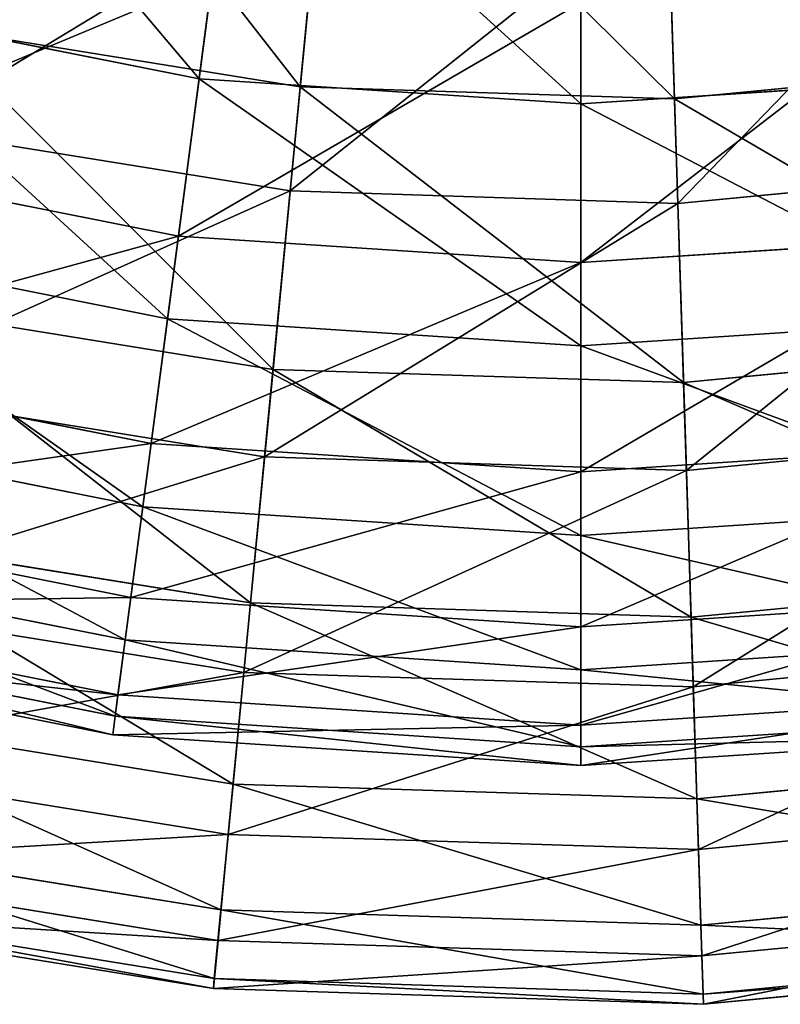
# Model space of a CAD drawing. Extents: x 1 to 199, y -10 to 2.
# Tile 249 of 656: x 49.78 to 50.97, y -10.15 to -8.6. Entities that reach past the tile are written whole.
import ezdxf

# ---------------------------------------------------------------- set-up
doc = ezdxf.new("R2010")
doc.units = 0
doc.header["$LTSCALE"] = 2.54
doc.layers.get('0').update_dxf_attribs({"color": 13, "linetype": 'CONTINUOUS'})

# ---------------------------------------------------------------- blocks, each defined once
blk = doc.blocks.new('SLING-V-10355_STL')
at = {"color": 0}
for p, q in [((50.2693, -8.1975, 2.2832), (50.2198, -8.7098, 2.8191)), ((50.2693, -8.1975, 2.2832), (50.2198, -8.7098, 2.8191)), ((50.7894, -8.2141, 2.2832), (50.8059, -8.7286, 2.8191)), ((50.7894, -8.2141, 2.2832), (50.8059, -8.7286, 2.8191)), ((50.0612, -8.6975, 10.0342), (50.1205, -8.2468, 10.6145)), ((50.0612, -8.6975, 10.0342), (50.1205, -8.2468, 10.6145)), ((50.6593, -8.7367, 10.0342), (50.6593, -8.2821, 10.6145)), ((50.6593, -8.7367, 10.0342), (50.6593, -8.2821, 10.6145)), ((50.2041, -8.873, 10.3778), (50.2512, -8.3842, 10.9356)), ((50.2041, -8.873, 10.3778), (50.2512, -8.3842, 10.9356)), ((50.8112, -8.8925, 10.3778), (50.7955, -8.4017, 10.9356)), ((50.8112, -8.8925, 10.3778), (50.7955, -8.4017, 10.9356)), ((50.0819, -8.5399, 3.1311), (50.0288, -8.9439, 3.7454)), ((50.0819, -8.5399, 3.1311), (50.0288, -8.9439, 3.7454)), ((49.4733, -8.5806, 10.0342), (50.0612, -8.6975, 10.0342)), ((49.4733, -8.5806, 10.0342), (50.0612, -8.6975, 10.0342)), ((50.6593, -8.5778, 3.1311), (50.6593, -8.9852, 3.7454)), ((50.6593, -8.5778, 3.1311), (50.6593, -8.9852, 3.7454)), ((49.6409, -8.6162, 2.8191), (50.2198, -8.7098, 2.8191)), ((49.6409, -8.6162, 2.8191), (50.2198, -8.7098, 2.8191)), ((50.8059, -8.7286, 2.8191), (51.3896, -8.6723, 2.8191)), ((50.8059, -8.7286, 2.8191), (51.3896, -8.6723, 2.8191)), ((50.0118, -9.073, 9.4018), (50.0612, -8.6975, 10.0342)), ((50.0118, -9.073, 9.4018), (50.0612, -8.6975, 10.0342)), ((50.0612, -8.6975, 10.0342), (50.6593, -8.7367, 10.0342)), ((50.0612, -8.6975, 10.0342), (50.6593, -8.7367, 10.0342)), ((50.2198, -8.7098, 2.8191), (50.1772, -9.1524, 3.4145)), ((50.2198, -8.7098, 2.8191), (50.1772, -9.1524, 3.4145)), ((50.2198, -8.7098, 2.8191), (50.8059, -8.7286, 2.8191)), ((50.2198, -8.7098, 2.8191), (50.8059, -8.7286, 2.8191)), ((50.6593, -8.7367, 10.0342), (51.2573, -8.6975, 10.0342)), ((50.6593, -8.7367, 10.0342), (51.2573, -8.6975, 10.0342)), ((50.6593, -9.1154, 9.4018), (50.6593, -8.7367, 10.0342)), ((50.6593, -9.1154, 9.4018), (50.6593, -8.7367, 10.0342)), ((50.8059, -8.7286, 2.8191), (50.8202, -9.173, 3.4145)), ((50.8059, -8.7286, 2.8191), (50.8202, -9.173, 3.4145)), ((49.6045, -8.7761, 10.3778), (50.2041, -8.873, 10.3778)), ((49.6045, -8.7761, 10.3778), (50.2041, -8.873, 10.3778)), ((49.409, -8.8206, 3.7454), (50.0288, -8.9439, 3.7454)), ((49.409, -8.8206, 3.7454), (50.0288, -8.9439, 3.7454)), ((50.8112, -8.8925, 10.3778), (51.4158, -8.8342, 10.3778)), ((50.8112, -8.8925, 10.3778), (51.4158, -8.8342, 10.3778)), ((50.1639, -9.2894, 9.7637), (50.2041, -8.873, 10.3778)), ((50.1639, -9.2894, 9.7637), (50.2041, -8.873, 10.3778)), ((50.2041, -8.873, 10.3778), (50.8112, -8.8925, 10.3778)), ((50.2041, -8.873, 10.3778), (50.8112, -8.8925, 10.3778)), ((50.8246, -9.3106, 9.7637), (50.8112, -8.8925, 10.3778)), ((50.8246, -9.3106, 9.7637), (50.8112, -8.8925, 10.3778)), ((49.3753, -8.9464, 9.4018), (50.0118, -9.073, 9.4018)), ((49.3753, -8.9464, 9.4018), (50.0118, -9.073, 9.4018)), ((50.0288, -8.9439, 3.7454), (49.986, -9.2687, 4.4057)), ((50.0288, -8.9439, 3.7454), (49.986, -9.2687, 4.4057)), ((50.0288, -8.9439, 3.7454), (50.6593, -8.9852, 3.7454)), ((50.0288, -8.9439, 3.7454), (50.6593, -8.9852, 3.7454)), ((50.6593, -8.9852, 3.7454), (51.2898, -8.9439, 3.7454)), ((50.6593, -8.9852, 3.7454), (51.2898, -8.9439, 3.7454)), ((50.6593, -8.9852, 3.7454), (50.6593, -9.3128, 4.4057)), ((50.6593, -8.9852, 3.7454), (50.6593, -9.3128, 4.4057)), ((49.542, -9.0497, 3.4145), (50.1772, -9.1524, 3.4145)), ((49.542, -9.0497, 3.4145), (50.1772, -9.1524, 3.4145)), ((49.973, -9.3674, 8.7272), (50.0118, -9.073, 9.4018)), ((49.973, -9.3674, 8.7272), (50.0118, -9.073, 9.4018)), ((50.0118, -9.073, 9.4018), (50.6593, -9.1154, 9.4018)), ((50.0118, -9.073, 9.4018), (50.6593, -9.1154, 9.4018)), ((50.6593, -9.1154, 9.4018), (51.3068, -9.073, 9.4018)), ((50.6593, -9.1154, 9.4018), (51.3068, -9.073, 9.4018)), ((50.8202, -9.173, 3.4145), (51.4606, -9.1112, 3.4145)), ((50.8202, -9.173, 3.4145), (51.4606, -9.1112, 3.4145)), ((50.6593, -9.4123, 8.7272), (50.6593, -9.1154, 9.4018)), ((50.6593, -9.4123, 8.7272), (50.6593, -9.1154, 9.4018)), ((49.3242, -9.1371, 4.4057), (49.986, -9.2687, 4.4057)), ((49.3242, -9.1371, 4.4057), (49.986, -9.2687, 4.4057)), ((50.1772, -9.1524, 3.4145), (50.1419, -9.5182, 4.0604)), ((50.1772, -9.1524, 3.4145), (50.1419, -9.5182, 4.0604)), ((50.1772, -9.1524, 3.4145), (50.8202, -9.173, 3.4145)), ((50.1772, -9.1524, 3.4145), (50.8202, -9.173, 3.4145)), ((50.8202, -9.173, 3.4145), (50.832, -9.5403, 4.0604)), ((50.8202, -9.173, 3.4145), (50.832, -9.5403, 4.0604)), ((49.5114, -9.1839, 9.7637), (50.1639, -9.2894, 9.7637)), ((49.5114, -9.1839, 9.7637), (50.1639, -9.2894, 9.7637)), ((49.2985, -9.2332, 8.7272), (49.973, -9.3674, 8.7272)), ((49.2985, -9.2332, 8.7272), (49.973, -9.3674, 8.7272)), ((50.8246, -9.3106, 9.7637), (51.4826, -9.2471, 9.7637)), ((50.8246, -9.3106, 9.7637), (51.4826, -9.2471, 9.7637)), ((49.986, -9.2687, 4.4057), (49.9543, -9.5094, 5.1017)), ((49.986, -9.2687, 4.4057), (49.9543, -9.5094, 5.1017)), ((49.986, -9.2687, 4.4057), (50.6593, -9.3128, 4.4057)), ((49.986, -9.2687, 4.4057), (50.6593, -9.3128, 4.4057)), ((50.6593, -9.3128, 4.4057), (51.3325, -9.2687, 4.4057)), ((50.6593, -9.3128, 4.4057), (51.3325, -9.2687, 4.4057)), ((50.1314, -9.6271, 9.1025), (50.1639, -9.2894, 9.7637)), ((50.1314, -9.6271, 9.1025), (50.1639, -9.2894, 9.7637)), ((50.1639, -9.2894, 9.7637), (50.8246, -9.3106, 9.7637)), ((50.1639, -9.2894, 9.7637), (50.8246, -9.3106, 9.7637)), ((50.6593, -9.3128, 4.4057), (50.6593, -9.5556, 5.1017)), ((50.6593, -9.3128, 4.4057), (50.6593, -9.5556, 5.1017)), ((50.8355, -9.6496, 9.1025), (50.8246, -9.3106, 9.7637)), ((50.8355, -9.6496, 9.1025), (50.8246, -9.3106, 9.7637)), ((49.2614, -9.3715, 5.1017), (49.9543, -9.5094, 5.1017)), ((49.2614, -9.3715, 5.1017), (49.9543, -9.5094, 5.1017)), ((49.9455, -9.576, 8.0207), (49.973, -9.3674, 8.7272)), ((49.9455, -9.576, 8.0207), (49.973, -9.3674, 8.7272)), ((49.973, -9.3674, 8.7272), (50.6593, -9.4123, 8.7272)), ((49.973, -9.3674, 8.7272), (50.6593, -9.4123, 8.7272)), ((50.6593, -9.4123, 8.7272), (51.3455, -9.3674, 8.7272)), ((50.6593, -9.4123, 8.7272), (51.3455, -9.3674, 8.7272)), ((49.4602, -9.408, 4.0604), (50.1419, -9.5182, 4.0604)), ((49.4602, -9.408, 4.0604), (50.1419, -9.5182, 4.0604)), ((50.6593, -9.6228, 8.0207), (50.6593, -9.4123, 8.7272)), ((50.6593, -9.6228, 8.0207), (50.6593, -9.4123, 8.7272)), ((49.244, -9.4365, 8.0207), (49.9455, -9.576, 8.0207)), ((49.244, -9.4365, 8.0207), (49.9455, -9.576, 8.0207)), ((50.832, -9.5403, 4.0604), (51.5193, -9.474, 4.0604)), ((50.832, -9.5403, 4.0604), (51.5193, -9.474, 4.0604)), ((49.9543, -9.5094, 5.1017), (49.9342, -9.6621, 5.8226)), ((49.9543, -9.5094, 5.1017), (49.9342, -9.6621, 5.8226)), ((49.9543, -9.5094, 5.1017), (50.6593, -9.5556, 5.1017)), ((49.9543, -9.5094, 5.1017), (50.6593, -9.5556, 5.1017)), ((50.6593, -9.5556, 5.1017), (51.3642, -9.5094, 5.1017)), ((50.6593, -9.5556, 5.1017), (51.3642, -9.5094, 5.1017)), ((49.2215, -9.5203, 5.8226), (49.9342, -9.6621, 5.8226)), ((49.2215, -9.5203, 5.8226), (49.9342, -9.6621, 5.8226)), ((49.4359, -9.5146, 9.1025), (50.1314, -9.6271, 9.1025)), ((49.4359, -9.5146, 9.1025), (50.1314, -9.6271, 9.1025)), ((50.1419, -9.5182, 4.0604), (50.1145, -9.8018, 4.7467)), ((50.1419, -9.5182, 4.0604), (50.1145, -9.8018, 4.7467)), ((50.1419, -9.5182, 4.0604), (50.832, -9.5403, 4.0604)), ((50.1419, -9.5182, 4.0604), (50.832, -9.5403, 4.0604)), ((50.832, -9.5403, 4.0604), (50.8411, -9.8251, 4.7467)), ((50.832, -9.5403, 4.0604), (50.8411, -9.8251, 4.7467)), ((49.2128, -9.5531, 7.2935), (49.9298, -9.6957, 7.2935)), ((49.2128, -9.5531, 7.2935), (49.9298, -9.6957, 7.2935)), ((50.6593, -9.5556, 5.1017), (50.6593, -9.7096, 5.8226)), ((50.6593, -9.5556, 5.1017), (50.6593, -9.7096, 5.8226)), ((49.2052, -9.5812, 6.557), (49.926, -9.7245, 6.557)), ((49.2052, -9.5812, 6.557), (49.926, -9.7245, 6.557)), ((49.9298, -9.6957, 7.2935), (49.9455, -9.576, 8.0207)), ((49.9298, -9.6957, 7.2935), (49.9455, -9.576, 8.0207)), ((49.9455, -9.576, 8.0207), (50.6593, -9.6228, 8.0207)), ((49.9455, -9.576, 8.0207), (50.6593, -9.6228, 8.0207)), ((50.6593, -9.6228, 8.0207), (51.373, -9.576, 8.0207)), ((50.6593, -9.6228, 8.0207), (51.373, -9.576, 8.0207)), ((50.8355, -9.6496, 9.1025), (51.5367, -9.582, 9.1025)), ((50.8355, -9.6496, 9.1025), (51.5367, -9.582, 9.1025)), ((50.1069, -9.8808, 8.4045), (50.1314, -9.6271, 9.1025)), ((50.1069, -9.8808, 8.4045), (50.1314, -9.6271, 9.1025)), ((50.1314, -9.6271, 9.1025), (50.8355, -9.6496, 9.1025)), ((50.1314, -9.6271, 9.1025), (50.8355, -9.6496, 9.1025)), ((50.6593, -9.7435, 7.2935), (50.6593, -9.6228, 8.0207)), ((50.6593, -9.7435, 7.2935), (50.6593, -9.6228, 8.0207)), ((50.8436, -9.9044, 8.4045), (50.8355, -9.6496, 9.1025)), ((50.8436, -9.9044, 8.4045), (50.8355, -9.6496, 9.1025)), ((49.9342, -9.6621, 5.8226), (49.926, -9.7245, 6.557)), ((49.9342, -9.6621, 5.8226), (49.926, -9.7245, 6.557)), ((49.9342, -9.6621, 5.8226), (50.6593, -9.7096, 5.8226)), ((49.9342, -9.6621, 5.8226), (50.6593, -9.7096, 5.8226)), ((50.6593, -9.7096, 5.8226), (51.3843, -9.6621, 5.8226)), ((50.6593, -9.7096, 5.8226), (51.3843, -9.6621, 5.8226)), ((49.3968, -9.6858, 4.7467), (50.1145, -9.8018, 4.7467)), ((49.3968, -9.6858, 4.7467), (50.1145, -9.8018, 4.7467)), ((49.926, -9.7245, 6.557), (49.9298, -9.6957, 7.2935)), ((49.926, -9.7245, 6.557), (49.9298, -9.6957, 7.2935)), ((49.9298, -9.6957, 7.2935), (50.6593, -9.7435, 7.2935)), ((49.9298, -9.6957, 7.2935), (50.6593, -9.7435, 7.2935)), ((50.6593, -9.7435, 7.2935), (51.3888, -9.6957, 7.2935)), ((50.6593, -9.7435, 7.2935), (51.3888, -9.6957, 7.2935)), ((50.6593, -9.7096, 5.8226), (50.6593, -9.7726, 6.557)), ((50.6593, -9.7096, 5.8226), (50.6593, -9.7726, 6.557)), ((49.926, -9.7245, 6.557), (50.6593, -9.7726, 6.557)), ((49.926, -9.7245, 6.557), (50.6593, -9.7726, 6.557)), ((50.6593, -9.7726, 6.557), (51.3926, -9.7245, 6.557)), ((50.6593, -9.7726, 6.557), (51.3926, -9.7245, 6.557)), ((50.6593, -9.7726, 6.557), (50.6593, -9.7435, 7.2935)), ((50.6593, -9.7726, 6.557), (50.6593, -9.7435, 7.2935)), ((50.8411, -9.8251, 4.7467), (51.5647, -9.7553, 4.7467)), ((50.8411, -9.8251, 4.7467), (51.5647, -9.7553, 4.7467)), ((49.3792, -9.7631, 8.4045), (50.1069, -9.8808, 8.4045)), ((49.3792, -9.7631, 8.4045), (50.1069, -9.8808, 8.4045)), ((50.1145, -9.8018, 4.7467), (50.0955, -9.9988, 5.4629)), ((50.1145, -9.8018, 4.7467), (50.0955, -9.9988, 5.4629)), ((50.1145, -9.8018, 4.7467), (50.8411, -9.8251, 4.7467)), ((50.1145, -9.8018, 4.7467), (50.8411, -9.8251, 4.7467)), ((50.8411, -9.8251, 4.7467), (50.8474, -10.0229, 5.4629)), ((50.8411, -9.8251, 4.7467), (50.8474, -10.0229, 5.4629)), ((50.8436, -9.9044, 8.4045), (51.5774, -9.8336, 8.4045)), ((50.8436, -9.9044, 8.4045), (51.5774, -9.8336, 8.4045)), ((49.3528, -9.8787, 5.4629), (50.0955, -9.9988, 5.4629)), ((49.3528, -9.8787, 5.4629), (50.0955, -9.9988, 5.4629)), ((50.0909, -10.0466, 7.6803), (50.1069, -9.8808, 8.4045)), ((50.0909, -10.0466, 7.6803), (50.1069, -9.8808, 8.4045)), ((50.1069, -9.8808, 8.4045), (50.8436, -9.9044, 8.4045)), ((50.1069, -9.8808, 8.4045), (50.8436, -9.9044, 8.4045)), ((50.849, -10.0709, 7.6803), (50.8436, -9.9044, 8.4045)), ((50.849, -10.0709, 7.6803), (50.8436, -9.9044, 8.4045)), ((49.3421, -9.9256, 7.6803), (50.0909, -10.0466, 7.6803)), ((49.3421, -9.9256, 7.6803), (50.0909, -10.0466, 7.6803)), ((50.8474, -10.0229, 5.4629), (51.5963, -9.9506, 5.4629)), ((50.8474, -10.0229, 5.4629), (51.5963, -9.9506, 5.4629)), ((49.3288, -9.9838, 6.1982), (50.0851, -10.1061, 6.1982)), ((49.3288, -9.9838, 6.1982), (50.0851, -10.1061, 6.1982)), ((49.3252, -9.9995, 6.9411), (50.0836, -10.1221, 6.9411)), ((49.3252, -9.9995, 6.9411), (50.0836, -10.1221, 6.9411)), ((50.0955, -9.9988, 5.4629), (50.0851, -10.1061, 6.1982)), ((50.0955, -9.9988, 5.4629), (50.0851, -10.1061, 6.1982)), ((50.0955, -9.9988, 5.4629), (50.8474, -10.0229, 5.4629)), ((50.0955, -9.9988, 5.4629), (50.8474, -10.0229, 5.4629)), ((50.849, -10.0709, 7.6803), (51.604, -9.9981, 7.6803)), ((50.849, -10.0709, 7.6803), (51.604, -9.9981, 7.6803)), ((50.8474, -10.0229, 5.4629), (50.8509, -10.1306, 6.1982)), ((50.8474, -10.0229, 5.4629), (50.8509, -10.1306, 6.1982)), ((50.0836, -10.1221, 6.9411), (50.0909, -10.0466, 7.6803)), ((50.0836, -10.1221, 6.9411), (50.0909, -10.0466, 7.6803)), ((50.0909, -10.0466, 7.6803), (50.849, -10.0709, 7.6803)), ((50.0909, -10.0466, 7.6803), (50.849, -10.0709, 7.6803)), ((50.8509, -10.1306, 6.1982), (51.6135, -10.0571, 6.1982)), ((50.8509, -10.1306, 6.1982), (51.6135, -10.0571, 6.1982)), ((50.8514, -10.1467, 6.9411), (50.849, -10.0709, 7.6803)), ((50.8514, -10.1467, 6.9411), (50.849, -10.0709, 7.6803)), ((50.8514, -10.1467, 6.9411), (51.6161, -10.073, 6.9411)), ((50.8514, -10.1467, 6.9411), (51.6161, -10.073, 6.9411)), ((50.0851, -10.1061, 6.1982), (50.0836, -10.1221, 6.9411)), ((50.0851, -10.1061, 6.1982), (50.0836, -10.1221, 6.9411)), ((50.0851, -10.1061, 6.1982), (50.8509, -10.1306, 6.1982)), ((50.0851, -10.1061, 6.1982), (50.8509, -10.1306, 6.1982)), ((50.0836, -10.1221, 6.9411), (50.8514, -10.1467, 6.9411)), ((50.0836, -10.1221, 6.9411), (50.8514, -10.1467, 6.9411)), ((50.8509, -10.1306, 6.1982), (50.8514, -10.1467, 6.9411)), ((50.8509, -10.1306, 6.1982), (50.8514, -10.1467, 6.9411))]:
    blk.add_line(p, q, dxfattribs=at)
at = {"color": 7}
mesh = blk.add_polyface(dxfattribs=at)
corners = [(50.2198, -8.7098, 2.8191), (49.7555, -8.1144, 2.2832), (50.2693, -8.1975, 2.2832), (49.6409, -8.6162, 2.8191)]
mesh.append_faces([[corners[k] for k in face] for face in [(0, 1, 2), (1, 0, 3)]], dxfattribs={"vtx0": -1, "color": 7})
mesh = blk.add_polyface(dxfattribs=at)
corners = [(49.591, -8.1415, 10.6145), (50.0612, -8.6975, 10.0342), (49.4733, -8.5806, 10.0342), (50.1205, -8.2468, 10.6145)]
mesh.append_faces([[corners[k] for k in face] for face in [(0, 1, 2), (1, 0, 3)]], dxfattribs={"vtx0": -1, "color": 7})
mesh = blk.add_polyface(dxfattribs=at)
corners = [(51.3896, -8.6723, 2.8191), (50.7894, -8.2141, 2.2832), (51.3075, -8.1642, 2.2832), (50.8059, -8.7286, 2.8191)]
mesh.append_faces([[corners[k] for k in face] for face in [(0, 1, 2), (1, 0, 3)]], dxfattribs={"vtx0": -1, "color": 7})
mesh = blk.add_polyface(dxfattribs=at)
corners = [(50.8059, -8.7286, 2.8191), (50.2693, -8.1975, 2.2832), (50.7894, -8.2141, 2.2832), (50.2198, -8.7098, 2.8191)]
mesh.append_faces([[corners[k] for k in face] for face in [(0, 1, 2), (1, 0, 3)]], dxfattribs={"vtx0": -1, "color": 7})
mesh = blk.add_polyface(dxfattribs=at)
corners = [(50.1205, -8.2468, 10.6145), (50.6593, -8.7367, 10.0342), (50.0612, -8.6975, 10.0342), (50.6593, -8.2821, 10.6145)]
mesh.append_faces([[corners[k] for k in face] for face in [(0, 1, 2), (1, 0, 3)]], dxfattribs={"vtx0": -1, "color": 7})
mesh = blk.add_polyface(dxfattribs=at)
corners = [(50.6593, -8.2821, 10.6145), (51.2573, -8.6975, 10.0342), (50.6593, -8.7367, 10.0342), (51.198, -8.2468, 10.6145)]
mesh.append_faces([[corners[k] for k in face] for face in [(0, 1, 2), (1, 0, 3)]], dxfattribs={"vtx0": -1, "color": 7})
mesh = blk.add_polyface(dxfattribs=at)
corners = [(50.2512, -8.3842, 10.9356), (49.6045, -8.7761, 10.3778), (50.2041, -8.873, 10.3778), (49.7137, -8.2973, 10.9356)]
mesh.append_faces([[corners[k] for k in face] for face in [(0, 1, 2), (1, 0, 3)]], dxfattribs={"vtx0": -1, "color": 7})
mesh = blk.add_polyface(dxfattribs=at)
corners = [(51.3374, -8.3494, 10.9356), (50.8112, -8.8925, 10.3778), (51.4158, -8.8342, 10.3778), (50.7955, -8.4017, 10.9356)]
mesh.append_faces([[corners[k] for k in face] for face in [(0, 1, 2), (1, 0, 3)]], dxfattribs={"vtx0": -1, "color": 7})
mesh = blk.add_polyface(dxfattribs=at)
corners = [(50.7955, -8.4017, 10.9356), (50.2041, -8.873, 10.3778), (50.8112, -8.8925, 10.3778), (50.2512, -8.3842, 10.9356)]
mesh.append_faces([[corners[k] for k in face] for face in [(0, 1, 2), (1, 0, 3)]], dxfattribs={"vtx0": -1, "color": 7})
mesh = blk.add_polyface(dxfattribs=at)
corners = [(49.409, -8.8206, 3.7454), (50.0819, -8.5399, 3.1311), (49.5145, -8.4271, 3.1311), (50.0288, -8.9439, 3.7454)]
mesh.append_faces([[corners[k] for k in face] for face in [(0, 1, 2), (1, 0, 3)]], dxfattribs={"vtx0": -1, "color": 7})
mesh = blk.add_polyface(dxfattribs=at)
corners = [(50.0288, -8.9439, 3.7454), (50.6593, -8.5778, 3.1311), (50.0819, -8.5399, 3.1311), (50.6593, -8.9852, 3.7454)]
mesh.append_faces([[corners[k] for k in face] for face in [(0, 1, 2), (1, 0, 3)]], dxfattribs={"vtx0": -1, "color": 7})
mesh = blk.add_polyface(dxfattribs=at)
corners = [(50.6593, -8.9852, 3.7454), (51.2366, -8.5399, 3.1311), (50.6593, -8.5778, 3.1311), (51.2898, -8.9439, 3.7454)]
mesh.append_faces([[corners[k] for k in face] for face in [(0, 1, 2), (1, 0, 3)]], dxfattribs={"vtx0": -1, "color": 7})
mesh = blk.add_polyface(dxfattribs=at)
corners = [(49.4733, -8.5806, 10.0342), (50.0118, -9.073, 9.4018), (49.3753, -8.9464, 9.4018), (50.0612, -8.6975, 10.0342)]
mesh.append_faces([[corners[k] for k in face] for face in [(0, 1, 2), (1, 0, 3)]], dxfattribs={"vtx0": -1, "color": 7})
mesh = blk.add_polyface(dxfattribs=at)
corners = [(50.1772, -9.1524, 3.4145), (49.6409, -8.6162, 2.8191), (50.2198, -8.7098, 2.8191), (49.542, -9.0497, 3.4145)]
mesh.append_faces([[corners[k] for k in face] for face in [(0, 1, 2), (1, 0, 3)]], dxfattribs={"vtx0": -1, "color": 7})
mesh = blk.add_polyface(dxfattribs=at)
corners = [(51.4606, -9.1112, 3.4145), (50.8059, -8.7286, 2.8191), (51.3896, -8.6723, 2.8191), (50.8202, -9.173, 3.4145)]
mesh.append_faces([[corners[k] for k in face] for face in [(0, 1, 2), (1, 0, 3)]], dxfattribs={"vtx0": -1, "color": 7})
mesh = blk.add_polyface(dxfattribs=at)
corners = [(50.0612, -8.6975, 10.0342), (50.6593, -9.1154, 9.4018), (50.0118, -9.073, 9.4018), (50.6593, -8.7367, 10.0342)]
mesh.append_faces([[corners[k] for k in face] for face in [(0, 1, 2), (1, 0, 3)]], dxfattribs={"vtx0": -1, "color": 7})
mesh = blk.add_polyface(dxfattribs=at)
corners = [(50.8202, -9.173, 3.4145), (50.2198, -8.7098, 2.8191), (50.8059, -8.7286, 2.8191), (50.1772, -9.1524, 3.4145)]
mesh.append_faces([[corners[k] for k in face] for face in [(0, 1, 2), (1, 0, 3)]], dxfattribs={"vtx0": -1, "color": 7})
mesh = blk.add_polyface(dxfattribs=at)
corners = [(50.6593, -8.7367, 10.0342), (51.3068, -9.073, 9.4018), (50.6593, -9.1154, 9.4018), (51.2573, -8.6975, 10.0342)]
mesh.append_faces([[corners[k] for k in face] for face in [(0, 1, 2), (1, 0, 3)]], dxfattribs={"vtx0": -1, "color": 7})
mesh = blk.add_polyface(dxfattribs=at)
corners = [(50.2041, -8.873, 10.3778), (49.5114, -9.1839, 9.7637), (50.1639, -9.2894, 9.7637), (49.6045, -8.7761, 10.3778)]
mesh.append_faces([[corners[k] for k in face] for face in [(0, 1, 2), (1, 0, 3)]], dxfattribs={"vtx0": -1, "color": 7})
mesh = blk.add_polyface(dxfattribs=at)
corners = [(49.3242, -9.1371, 4.4057), (50.0288, -8.9439, 3.7454), (49.409, -8.8206, 3.7454), (49.986, -9.2687, 4.4057)]
mesh.append_faces([[corners[k] for k in face] for face in [(0, 1, 2), (1, 0, 3)]], dxfattribs={"vtx0": -1, "color": 7})
mesh = blk.add_polyface(dxfattribs=at)
corners = [(51.4158, -8.8342, 10.3778), (50.8246, -9.3106, 9.7637), (51.4826, -9.2471, 9.7637), (50.8112, -8.8925, 10.3778)]
mesh.append_faces([[corners[k] for k in face] for face in [(0, 1, 2), (1, 0, 3)]], dxfattribs={"vtx0": -1, "color": 7})
mesh = blk.add_polyface(dxfattribs=at)
corners = [(50.8112, -8.8925, 10.3778), (50.1639, -9.2894, 9.7637), (50.8246, -9.3106, 9.7637), (50.2041, -8.873, 10.3778)]
mesh.append_faces([[corners[k] for k in face] for face in [(0, 1, 2), (1, 0, 3)]], dxfattribs={"vtx0": -1, "color": 7})
mesh = blk.add_polyface(dxfattribs=at)
corners = [(49.3753, -8.9464, 9.4018), (49.973, -9.3674, 8.7272), (49.2985, -9.2332, 8.7272), (50.0118, -9.073, 9.4018)]
mesh.append_faces([[corners[k] for k in face] for face in [(0, 1, 2), (1, 0, 3)]], dxfattribs={"vtx0": -1, "color": 7})
mesh = blk.add_polyface(dxfattribs=at)
corners = [(49.986, -9.2687, 4.4057), (50.6593, -8.9852, 3.7454), (50.0288, -8.9439, 3.7454), (50.6593, -9.3128, 4.4057)]
mesh.append_faces([[corners[k] for k in face] for face in [(0, 1, 2), (1, 0, 3)]], dxfattribs={"vtx0": -1, "color": 7})
mesh = blk.add_polyface(dxfattribs=at)
corners = [(50.6593, -9.3128, 4.4057), (51.2898, -8.9439, 3.7454), (50.6593, -8.9852, 3.7454), (51.3325, -9.2687, 4.4057)]
mesh.append_faces([[corners[k] for k in face] for face in [(0, 1, 2), (1, 0, 3)]], dxfattribs={"vtx0": -1, "color": 7})
mesh = blk.add_polyface(dxfattribs=at)
corners = [(50.1419, -9.5182, 4.0604), (49.542, -9.0497, 3.4145), (50.1772, -9.1524, 3.4145), (49.4602, -9.408, 4.0604)]
mesh.append_faces([[corners[k] for k in face] for face in [(0, 1, 2), (1, 0, 3)]], dxfattribs={"vtx0": -1, "color": 7})
mesh = blk.add_polyface(dxfattribs=at)
corners = [(50.0118, -9.073, 9.4018), (50.6593, -9.4123, 8.7272), (49.973, -9.3674, 8.7272), (50.6593, -9.1154, 9.4018)]
mesh.append_faces([[corners[k] for k in face] for face in [(0, 1, 2), (1, 0, 3)]], dxfattribs={"vtx0": -1, "color": 7})
mesh = blk.add_polyface(dxfattribs=at)
corners = [(50.6593, -9.1154, 9.4018), (51.3455, -9.3674, 8.7272), (50.6593, -9.4123, 8.7272), (51.3068, -9.073, 9.4018)]
mesh.append_faces([[corners[k] for k in face] for face in [(0, 1, 2), (1, 0, 3)]], dxfattribs={"vtx0": -1, "color": 7})
mesh = blk.add_polyface(dxfattribs=at)
corners = [(51.5193, -9.474, 4.0604), (50.8202, -9.173, 3.4145), (51.4606, -9.1112, 3.4145), (50.832, -9.5403, 4.0604)]
mesh.append_faces([[corners[k] for k in face] for face in [(0, 1, 2), (1, 0, 3)]], dxfattribs={"vtx0": -1, "color": 7})
mesh = blk.add_polyface(dxfattribs=at)
corners = [(49.2614, -9.3715, 5.1017), (49.986, -9.2687, 4.4057), (49.3242, -9.1371, 4.4057), (49.9543, -9.5094, 5.1017)]
mesh.append_faces([[corners[k] for k in face] for face in [(0, 1, 2), (1, 0, 3)]], dxfattribs={"vtx0": -1, "color": 7})
mesh = blk.add_polyface(dxfattribs=at)
corners = [(50.832, -9.5403, 4.0604), (50.1772, -9.1524, 3.4145), (50.8202, -9.173, 3.4145), (50.1419, -9.5182, 4.0604)]
mesh.append_faces([[corners[k] for k in face] for face in [(0, 1, 2), (1, 0, 3)]], dxfattribs={"vtx0": -1, "color": 7})
mesh = blk.add_polyface(dxfattribs=at)
corners = [(50.1639, -9.2894, 9.7637), (49.4359, -9.5146, 9.1025), (50.1314, -9.6271, 9.1025), (49.5114, -9.1839, 9.7637)]
mesh.append_faces([[corners[k] for k in face] for face in [(0, 1, 2), (1, 0, 3)]], dxfattribs={"vtx0": -1, "color": 7})
mesh = blk.add_polyface(dxfattribs=at)
corners = [(49.2985, -9.2332, 8.7272), (49.9455, -9.576, 8.0207), (49.244, -9.4365, 8.0207), (49.973, -9.3674, 8.7272)]
mesh.append_faces([[corners[k] for k in face] for face in [(0, 1, 2), (1, 0, 3)]], dxfattribs={"vtx0": -1, "color": 7})
mesh = blk.add_polyface(dxfattribs=at)
corners = [(51.4826, -9.2471, 9.7637), (50.8355, -9.6496, 9.1025), (51.5367, -9.582, 9.1025), (50.8246, -9.3106, 9.7637)]
mesh.append_faces([[corners[k] for k in face] for face in [(0, 1, 2), (1, 0, 3)]], dxfattribs={"vtx0": -1, "color": 7})
mesh = blk.add_polyface(dxfattribs=at)
corners = [(49.9543, -9.5094, 5.1017), (50.6593, -9.3128, 4.4057), (49.986, -9.2687, 4.4057), (50.6593, -9.5556, 5.1017)]
mesh.append_faces([[corners[k] for k in face] for face in [(0, 1, 2), (1, 0, 3)]], dxfattribs={"vtx0": -1, "color": 7})
mesh = blk.add_polyface(dxfattribs=at)
corners = [(50.6593, -9.5556, 5.1017), (51.3325, -9.2687, 4.4057), (50.6593, -9.3128, 4.4057), (51.3642, -9.5094, 5.1017)]
mesh.append_faces([[corners[k] for k in face] for face in [(0, 1, 2), (1, 0, 3)]], dxfattribs={"vtx0": -1, "color": 7})
mesh = blk.add_polyface(dxfattribs=at)
corners = [(50.8246, -9.3106, 9.7637), (50.1314, -9.6271, 9.1025), (50.8355, -9.6496, 9.1025), (50.1639, -9.2894, 9.7637)]
mesh.append_faces([[corners[k] for k in face] for face in [(0, 1, 2), (1, 0, 3)]], dxfattribs={"vtx0": -1, "color": 7})
mesh = blk.add_polyface(dxfattribs=at)
corners = [(49.2215, -9.5203, 5.8226), (49.9543, -9.5094, 5.1017), (49.2614, -9.3715, 5.1017), (49.9342, -9.6621, 5.8226)]
mesh.append_faces([[corners[k] for k in face] for face in [(0, 1, 2), (1, 0, 3)]], dxfattribs={"vtx0": -1, "color": 7})
mesh = blk.add_polyface(dxfattribs=at)
corners = [(49.973, -9.3674, 8.7272), (50.6593, -9.6228, 8.0207), (49.9455, -9.576, 8.0207), (50.6593, -9.4123, 8.7272)]
mesh.append_faces([[corners[k] for k in face] for face in [(0, 1, 2), (1, 0, 3)]], dxfattribs={"vtx0": -1, "color": 7})
mesh = blk.add_polyface(dxfattribs=at)
corners = [(50.6593, -9.4123, 8.7272), (51.373, -9.576, 8.0207), (50.6593, -9.6228, 8.0207), (51.3455, -9.3674, 8.7272)]
mesh.append_faces([[corners[k] for k in face] for face in [(0, 1, 2), (1, 0, 3)]], dxfattribs={"vtx0": -1, "color": 7})
mesh = blk.add_polyface(dxfattribs=at)
corners = [(50.1145, -9.8018, 4.7467), (49.4602, -9.408, 4.0604), (50.1419, -9.5182, 4.0604), (49.3968, -9.6858, 4.7467)]
mesh.append_faces([[corners[k] for k in face] for face in [(0, 1, 2), (1, 0, 3)]], dxfattribs={"vtx0": -1, "color": 7})
mesh = blk.add_polyface(dxfattribs=at)
corners = [(49.244, -9.4365, 8.0207), (49.9298, -9.6957, 7.2935), (49.2128, -9.5531, 7.2935), (49.9455, -9.576, 8.0207)]
mesh.append_faces([[corners[k] for k in face] for face in [(0, 1, 2), (1, 0, 3)]], dxfattribs={"vtx0": -1, "color": 7})
mesh = blk.add_polyface(dxfattribs=at)
corners = [(51.5647, -9.7553, 4.7467), (50.832, -9.5403, 4.0604), (51.5193, -9.474, 4.0604), (50.8411, -9.8251, 4.7467)]
mesh.append_faces([[corners[k] for k in face] for face in [(0, 1, 2), (1, 0, 3)]], dxfattribs={"vtx0": -1, "color": 7})
mesh = blk.add_polyface(dxfattribs=at)
corners = [(49.9342, -9.6621, 5.8226), (50.6593, -9.5556, 5.1017), (49.9543, -9.5094, 5.1017), (50.6593, -9.7096, 5.8226)]
mesh.append_faces([[corners[k] for k in face] for face in [(0, 1, 2), (1, 0, 3)]], dxfattribs={"vtx0": -1, "color": 7})
mesh = blk.add_polyface(dxfattribs=at)
corners = [(50.6593, -9.7096, 5.8226), (51.3642, -9.5094, 5.1017), (50.6593, -9.5556, 5.1017), (51.3843, -9.6621, 5.8226)]
mesh.append_faces([[corners[k] for k in face] for face in [(0, 1, 2), (1, 0, 3)]], dxfattribs={"vtx0": -1, "color": 7})
mesh = blk.add_polyface(dxfattribs=at)
corners = [(49.2052, -9.5812, 6.557), (49.9342, -9.6621, 5.8226), (49.2215, -9.5203, 5.8226), (49.926, -9.7245, 6.557)]
mesh.append_faces([[corners[k] for k in face] for face in [(0, 1, 2), (1, 0, 3)]], dxfattribs={"vtx0": -1, "color": 7})
mesh = blk.add_polyface(dxfattribs=at)
corners = [(50.1314, -9.6271, 9.1025), (49.3792, -9.7631, 8.4045), (50.1069, -9.8808, 8.4045), (49.4359, -9.5146, 9.1025)]
mesh.append_faces([[corners[k] for k in face] for face in [(0, 1, 2), (1, 0, 3)]], dxfattribs={"vtx0": -1, "color": 7})
mesh = blk.add_polyface(dxfattribs=at)
corners = [(50.8411, -9.8251, 4.7467), (50.1419, -9.5182, 4.0604), (50.832, -9.5403, 4.0604), (50.1145, -9.8018, 4.7467)]
mesh.append_faces([[corners[k] for k in face] for face in [(0, 1, 2), (1, 0, 3)]], dxfattribs={"vtx0": -1, "color": 7})
mesh = blk.add_polyface(dxfattribs=at)
corners = [(49.2128, -9.5531, 7.2935), (49.926, -9.7245, 6.557), (49.2052, -9.5812, 6.557), (49.9298, -9.6957, 7.2935)]
mesh.append_faces([[corners[k] for k in face] for face in [(0, 1, 2), (1, 0, 3)]], dxfattribs={"vtx0": -1, "color": 7})
mesh = blk.add_polyface(dxfattribs=at)
corners = [(49.9455, -9.576, 8.0207), (50.6593, -9.7435, 7.2935), (49.9298, -9.6957, 7.2935), (50.6593, -9.6228, 8.0207)]
mesh.append_faces([[corners[k] for k in face] for face in [(0, 1, 2), (1, 0, 3)]], dxfattribs={"vtx0": -1, "color": 7})
mesh = blk.add_polyface(dxfattribs=at)
corners = [(50.6593, -9.6228, 8.0207), (51.3888, -9.6957, 7.2935), (50.6593, -9.7435, 7.2935), (51.373, -9.576, 8.0207)]
mesh.append_faces([[corners[k] for k in face] for face in [(0, 1, 2), (1, 0, 3)]], dxfattribs={"vtx0": -1, "color": 7})
mesh = blk.add_polyface(dxfattribs=at)
corners = [(51.5367, -9.582, 9.1025), (50.8436, -9.9044, 8.4045), (51.5774, -9.8336, 8.4045), (50.8355, -9.6496, 9.1025)]
mesh.append_faces([[corners[k] for k in face] for face in [(0, 1, 2), (1, 0, 3)]], dxfattribs={"vtx0": -1, "color": 7})
mesh = blk.add_polyface(dxfattribs=at)
corners = [(50.8355, -9.6496, 9.1025), (50.1069, -9.8808, 8.4045), (50.8436, -9.9044, 8.4045), (50.1314, -9.6271, 9.1025)]
mesh.append_faces([[corners[k] for k in face] for face in [(0, 1, 2), (1, 0, 3)]], dxfattribs={"vtx0": -1, "color": 7})
mesh = blk.add_polyface(dxfattribs=at)
corners = [(49.926, -9.7245, 6.557), (50.6593, -9.7096, 5.8226), (49.9342, -9.6621, 5.8226), (50.6593, -9.7726, 6.557)]
mesh.append_faces([[corners[k] for k in face] for face in [(0, 1, 2), (1, 0, 3)]], dxfattribs={"vtx0": -1, "color": 7})
mesh = blk.add_polyface(dxfattribs=at)
corners = [(50.6593, -9.7726, 6.557), (51.3843, -9.6621, 5.8226), (50.6593, -9.7096, 5.8226), (51.3926, -9.7245, 6.557)]
mesh.append_faces([[corners[k] for k in face] for face in [(0, 1, 2), (1, 0, 3)]], dxfattribs={"vtx0": -1, "color": 7})
mesh = blk.add_polyface(dxfattribs=at)
corners = [(50.0955, -9.9988, 5.4629), (49.3968, -9.6858, 4.7467), (50.1145, -9.8018, 4.7467), (49.3528, -9.8787, 5.4629)]
mesh.append_faces([[corners[k] for k in face] for face in [(0, 1, 2), (1, 0, 3)]], dxfattribs={"vtx0": -1, "color": 7})
mesh = blk.add_polyface(dxfattribs=at)
corners = [(49.9298, -9.6957, 7.2935), (50.6593, -9.7726, 6.557), (49.926, -9.7245, 6.557), (50.6593, -9.7435, 7.2935)]
mesh.append_faces([[corners[k] for k in face] for face in [(0, 1, 2), (1, 0, 3)]], dxfattribs={"vtx0": -1, "color": 7})
mesh = blk.add_polyface(dxfattribs=at)
corners = [(50.6593, -9.7435, 7.2935), (51.3926, -9.7245, 6.557), (50.6593, -9.7726, 6.557), (51.3888, -9.6957, 7.2935)]
mesh.append_faces([[corners[k] for k in face] for face in [(0, 1, 2), (1, 0, 3)]], dxfattribs={"vtx0": -1, "color": 7})
mesh = blk.add_polyface(dxfattribs=at)
corners = [(51.5963, -9.9506, 5.4629), (50.8411, -9.8251, 4.7467), (51.5647, -9.7553, 4.7467), (50.8474, -10.0229, 5.4629)]
mesh.append_faces([[corners[k] for k in face] for face in [(0, 1, 2), (1, 0, 3)]], dxfattribs={"vtx0": -1, "color": 7})
mesh = blk.add_polyface(dxfattribs=at)
corners = [(50.1069, -9.8808, 8.4045), (49.3421, -9.9256, 7.6803), (50.0909, -10.0466, 7.6803), (49.3792, -9.7631, 8.4045)]
mesh.append_faces([[corners[k] for k in face] for face in [(0, 1, 2), (1, 0, 3)]], dxfattribs={"vtx0": -1, "color": 7})
mesh = blk.add_polyface(dxfattribs=at)
corners = [(50.8474, -10.0229, 5.4629), (50.1145, -9.8018, 4.7467), (50.8411, -9.8251, 4.7467), (50.0955, -9.9988, 5.4629)]
mesh.append_faces([[corners[k] for k in face] for face in [(0, 1, 2), (1, 0, 3)]], dxfattribs={"vtx0": -1, "color": 7})
mesh = blk.add_polyface(dxfattribs=at)
corners = [(51.5774, -9.8336, 8.4045), (50.849, -10.0709, 7.6803), (51.604, -9.9981, 7.6803), (50.8436, -9.9044, 8.4045)]
mesh.append_faces([[corners[k] for k in face] for face in [(0, 1, 2), (1, 0, 3)]], dxfattribs={"vtx0": -1, "color": 7})
mesh = blk.add_polyface(dxfattribs=at)
corners = [(50.0851, -10.1061, 6.1982), (49.3528, -9.8787, 5.4629), (50.0955, -9.9988, 5.4629), (49.3288, -9.9838, 6.1982)]
mesh.append_faces([[corners[k] for k in face] for face in [(0, 1, 2), (1, 0, 3)]], dxfattribs={"vtx0": -1, "color": 7})
mesh = blk.add_polyface(dxfattribs=at)
corners = [(50.8436, -9.9044, 8.4045), (50.0909, -10.0466, 7.6803), (50.849, -10.0709, 7.6803), (50.1069, -9.8808, 8.4045)]
mesh.append_faces([[corners[k] for k in face] for face in [(0, 1, 2), (1, 0, 3)]], dxfattribs={"vtx0": -1, "color": 7})
mesh = blk.add_polyface(dxfattribs=at)
corners = [(50.0909, -10.0466, 7.6803), (49.3252, -9.9995, 6.9411), (50.0836, -10.1221, 6.9411), (49.3421, -9.9256, 7.6803)]
mesh.append_faces([[corners[k] for k in face] for face in [(0, 1, 2), (1, 0, 3)]], dxfattribs={"vtx0": -1, "color": 7})
mesh = blk.add_polyface(dxfattribs=at)
corners = [(51.6135, -10.0571, 6.1982), (50.8474, -10.0229, 5.4629), (51.5963, -9.9506, 5.4629), (50.8509, -10.1306, 6.1982)]
mesh.append_faces([[corners[k] for k in face] for face in [(0, 1, 2), (1, 0, 3)]], dxfattribs={"vtx0": -1, "color": 7})
mesh = blk.add_polyface(dxfattribs=at)
corners = [(50.0836, -10.1221, 6.9411), (49.3288, -9.9838, 6.1982), (50.0851, -10.1061, 6.1982), (49.3252, -9.9995, 6.9411)]
mesh.append_faces([[corners[k] for k in face] for face in [(0, 1, 2), (1, 0, 3)]], dxfattribs={"vtx0": -1, "color": 7})
mesh = blk.add_polyface(dxfattribs=at)
corners = [(50.8509, -10.1306, 6.1982), (50.0955, -9.9988, 5.4629), (50.8474, -10.0229, 5.4629), (50.0851, -10.1061, 6.1982)]
mesh.append_faces([[corners[k] for k in face] for face in [(0, 1, 2), (1, 0, 3)]], dxfattribs={"vtx0": -1, "color": 7})
mesh = blk.add_polyface(dxfattribs=at)
corners = [(51.604, -9.9981, 7.6803), (50.8514, -10.1467, 6.9411), (51.6161, -10.073, 6.9411), (50.849, -10.0709, 7.6803)]
mesh.append_faces([[corners[k] for k in face] for face in [(0, 1, 2), (1, 0, 3)]], dxfattribs={"vtx0": -1, "color": 7})
mesh = blk.add_polyface(dxfattribs=at)
corners = [(50.849, -10.0709, 7.6803), (50.0836, -10.1221, 6.9411), (50.8514, -10.1467, 6.9411), (50.0909, -10.0466, 7.6803)]
mesh.append_faces([[corners[k] for k in face] for face in [(0, 1, 2), (1, 0, 3)]], dxfattribs={"vtx0": -1, "color": 7})
mesh = blk.add_polyface(dxfattribs=at)
corners = [(51.6161, -10.073, 6.9411), (50.8509, -10.1306, 6.1982), (51.6135, -10.0571, 6.1982), (50.8514, -10.1467, 6.9411)]
mesh.append_faces([[corners[k] for k in face] for face in [(0, 1, 2), (1, 0, 3)]], dxfattribs={"vtx0": -1, "color": 7})
mesh = blk.add_polyface(dxfattribs=at)
corners = [(50.8514, -10.1467, 6.9411), (50.0851, -10.1061, 6.1982), (50.8509, -10.1306, 6.1982), (50.0836, -10.1221, 6.9411)]
mesh.append_faces([[corners[k] for k in face] for face in [(0, 1, 2), (1, 0, 3)]], dxfattribs={"vtx0": -1, "color": 7})

msp = doc.modelspace()

# ---------------------------------------------------------------- block references
at = {"color": 0}
msp.add_blockref('SLING-V-10355_STL', (0, 0), dxfattribs=at)

doc.saveas('drawing.dxf')
